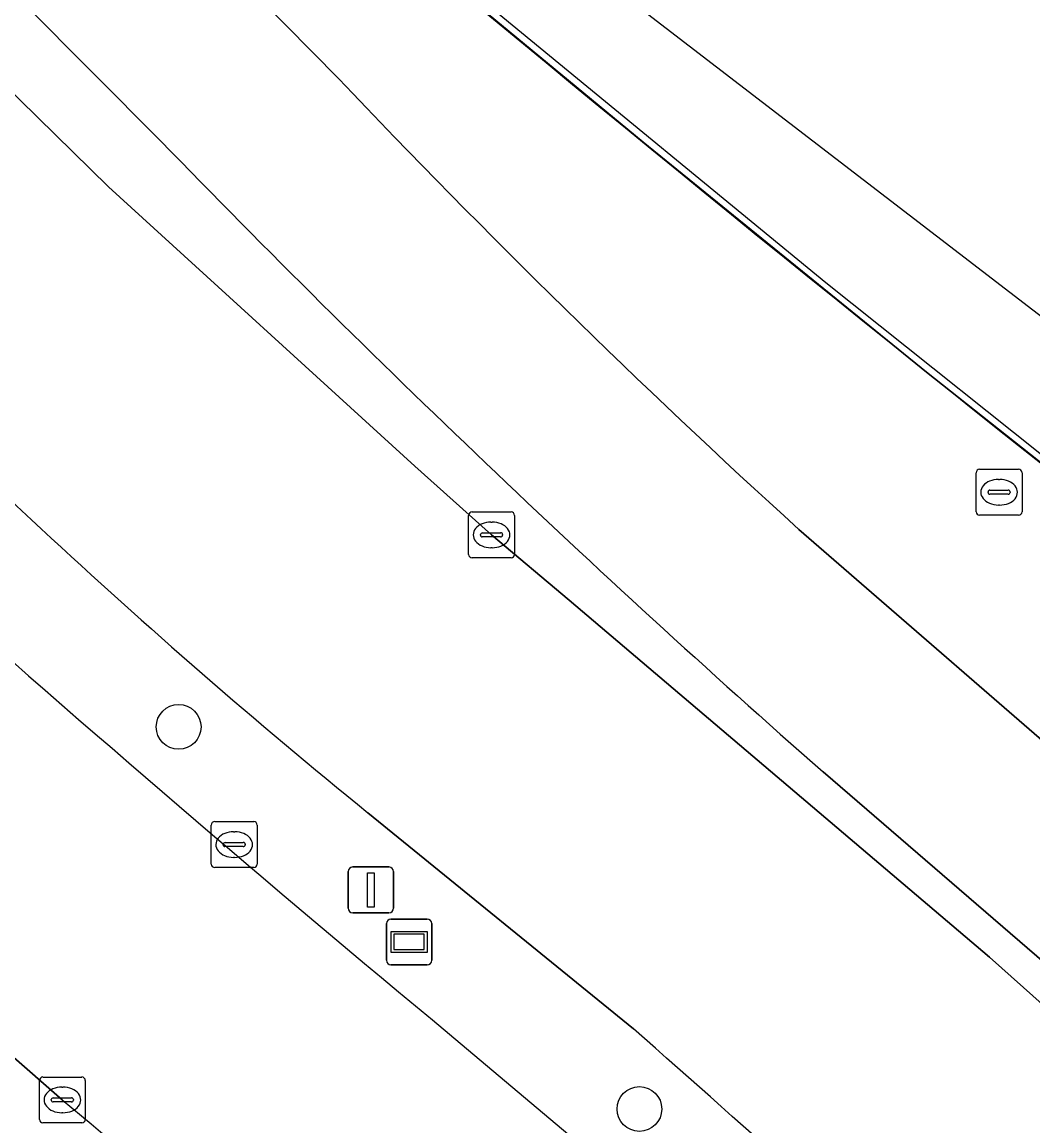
# Model space of a CAD drawing. Extents: x 159716 to 160783, y 383290 to 384031.
# Drawn here: x 160467.93 to 160490.01, y 383809.41 to 383833.51 of the extents above; entities that cross this region are included whole.
import ezdxf

# ---------------------------------------------------------------- set-up
doc = ezdxf.new("R2010")
doc.units = 0
for name, color, linetype in [('IMGEO_Berm_groen', 7, 'Continuous'), ('IMGEO_Boom', 7, 'Continuous'), ('IMGEO_Fietspad_gesloten', 7, 'Continuous'), ('IMGEO_Geluidsscherm', 7, 'Continuous'), ('IMGEO_Groenvoorziening', 7, 'Continuous'), ('IMGEO_Hek', 7, 'Continuous'), ('IMGEO_Kolk', 7, 'Continuous'), ('IMGEO_Lichtmast', 7, 'Continuous'), ('IMGEO_Muur', 7, 'Continuous'), ('IMGEO_OVBaan_gesloten', 7, 'Continuous'), ('IMGEO_Rijbaan_lokaal_gesloten', 7, 'Continuous'), ('IMGEO_Rioolput', 7, 'Continuous'), ('IMGEO_Spoorbaan_halfverhard', 7, 'Continuous'), ('IMGEO_Wegwijzer', 7, 'Continuous')]:
    doc.layers.add(name, color=color, linetype=linetype)

msp = doc.modelspace()

# ---------------------------------------------------------------- linework, layer by layer
at = {"layer": 'IMGEO_Berm_groen'}
for points in [[(160419.877, 383880.211), (160424.394, 383875.853), (160439.015, 383861.717), (160444.207, 383856.699), (160448.866, 383851.484), (160449.608, 383850.636), (160450.346, 383849.83), (160453.278, 383846.745), (160461.762, 383837.892), (160463.166, 383836.445), (160464.774, 383834.863), (160469.824, 383829.916), (160476.512, 383823.816), (160478.186, 383822.316), (160479.882, 383820.892), (160489.062, 383813.093), (160490.746, 383811.585), (160492.088, 383810.291), (160492.69, 383810.875), (160485.425, 383817.141)], [(160470.963, 383830.915), (160461.989, 383839.935), (160428.652, 383872.461), (160425.525, 383875.59)], [(160468.811, 383809.978), (160461.656, 383816.243), (160459.997, 383814.379), (160467.136, 383808.092), (160473.731, 383802.62), (160480.692, 383796.972)]]:
    msp.add_lwpolyline(points, dxfattribs=at)
for centre, radius, start, end in [((160651.39, 384005.875), 251.326, 224.11867, 228.67292), ((160816.113, 384225.258), 541.365, 230.094, 231.94151)]:
    msp.add_arc(centre, radius, start, end, dxfattribs=at)
at = {"layer": 'IMGEO_Boom'}
for centre in [(160471.352, 383818.124), (160481.414, 383809.779)]:
    msp.add_circle(centre, 0.489, dxfattribs=at)
at = {"layer": 'IMGEO_Fietspad_gesloten'}
for points in [[(160425.525, 383875.59), (160428.652, 383872.461), (160461.989, 383839.935), (160470.963, 383830.915)], [(160474.851, 383832.275), (160464.338, 383842.914), (160452.131, 383854.825)], [(160549.773, 383770.471), (160530.377, 383783.268), (160522.554, 383788.926), (160505.983, 383802.836), (160505.532, 383803.161), (160506.18, 383803.982), (160505.409, 383804.652), (160502.584, 383807.101), (160500.217, 383809.153), (160500.001, 383808.849), (160498.628, 383809.821), (160498.578, 383809.773), (160497.473, 383810.931), (160496.341, 383812.062), (160496.411, 383812.131), (160491.535, 383816.276), (160491.732, 383816.508), (160484.897, 383822.434)], [(160485.425, 383817.141), (160492.69, 383810.875), (160492.088, 383810.291), (160492.211, 383810.168), (160492.333, 383810.045), (160495.166, 383807.186), (160495.277, 383807.26)]]:
    msp.add_lwpolyline(points, dxfattribs=at)
for centre, radius, start, end in [((160612.536, 383962.78), 189.707, 223.46644, 227.71476), ((160651.39, 384005.875), 251.326, 224.11867, 228.67292)]:
    msp.add_arc(centre, radius, start, end, dxfattribs=at)
at = {"layer": 'IMGEO_Geluidsscherm'}
msp.add_lwpolyline([(160502.356, 383814.501), (160498.702, 383817.429), (160491.344, 383823.145), (160485.487, 383827.819), (160478.435, 383833.615), (160469.946, 383840.757), (160463.446, 383846.335), (160455.836, 383853.122), (160453.27, 383855.51), (160448.97, 383859.365), (160441.485, 383866.329), (160432.781, 383874.71), (160424.316, 383883.125), (160410.483, 383897.493), (160407.783, 383900.461), (160403.8, 383904.674), (160399.592, 383909.351), (160391.667, 383918.267), (160388.002, 383922.479)], dxfattribs=at)
at = {"layer": 'IMGEO_Groenvoorziening'}
for points in [[(160484.897, 383822.434), (160491.732, 383816.508), (160491.826, 383816.619), (160491.841, 383817.256), (160491.954, 383817.886), (160492.057, 383818.187), (160492.707, 383819.239), (160493.254, 383819.989), (160493.933, 383820.92), (160487.687, 383825.872), (160481.494, 383830.889), (160475.354, 383835.971), (160463.236, 383846.327), (160450.691, 383857.548), (160449.937, 383858.246)], [(160452.131, 383854.825), (160464.338, 383842.914), (160474.851, 383832.275)]]:
    msp.add_lwpolyline(points, dxfattribs=at)
msp.add_arc((160612.536, 383962.78), 189.707, 223.46644, 227.71476, dxfattribs=at)
at = {"layer": 'IMGEO_Hek'}
msp.add_lwpolyline([(160477.266, 383811.415), (160516.737, 383778.18), (160518.757, 383776.546), (160527.273, 383770.722), (160540.189, 383762.239), (160549.364, 383753.153), (160551.156, 383751.328), (160553.313, 383749.943), (160555.02, 383746.805), (160550.358, 383742.024), (160528.999, 383729.033)], dxfattribs=at)
msp.add_arc((160758.669, 384151.16), 441.151, 226.35291, 230.36584, dxfattribs=at)
at = {"layer": 'IMGEO_Kolk'}
for p, q in [((160477.685, 383821.89), (160477.685, 383822.742)), ((160477.76, 383822.816), (160478.612, 383822.816)), ((160478.686, 383822.742), (160478.686, 383821.89)), ((160478.173, 383822.596), (160478.198, 383822.596)), ((160477.944, 383822.31), (160477.944, 383822.322)), ((160478.382, 383822.273), (160477.984, 383822.273)), ((160477.987, 383822.359), (160478.385, 383822.359)), ((160478.428, 383822.322), (160478.428, 383822.31)), ((160478.196, 383822.036), (160478.171, 383822.036)), ((160478.612, 383821.816), (160477.76, 383821.816)), ((160472.065, 383815.128), (160472.065, 383815.98)), ((160472.14, 383816.054), (160472.992, 383816.054)), ((160473.066, 383815.98), (160473.066, 383815.128)), ((160472.553, 383815.834), (160472.578, 383815.834)), ((160472.324, 383815.548), (160472.324, 383815.56)), ((160472.762, 383815.511), (160472.364, 383815.511)), ((160472.367, 383815.597), (160472.765, 383815.597)), ((160472.808, 383815.56), (160472.808, 383815.548)), ((160472.576, 383815.274), (160472.551, 383815.274)), ((160472.992, 383815.054), (160472.14, 383815.054)), ((160468.313, 383809.552), (160468.313, 383810.404)), ((160468.388, 383810.478), (160469.24, 383810.478)), ((160469.314, 383810.404), (160469.314, 383809.552)), ((160468.801, 383810.258), (160468.826, 383810.258)), ((160468.572, 383809.972), (160468.572, 383809.984)), ((160469.01, 383809.935), (160468.612, 383809.935)), ((160468.615, 383810.021), (160469.013, 383810.021)), ((160469.056, 383809.984), (160469.056, 383809.972)), ((160468.824, 383809.698), (160468.799, 383809.698)), ((160469.24, 383809.478), (160468.388, 383809.478))]:
    msp.add_line(p, q, dxfattribs=at)
for points in [[(160477.685, 383821.89), (160477.685, 383822.742)], [(160477.76, 383822.816), (160478.612, 383822.816)], [(160478.686, 383822.742), (160478.686, 383821.89)], [(160478.612, 383821.816), (160477.76, 383821.816)], [(160472.065, 383815.128), (160472.065, 383815.98)], [(160472.14, 383816.054), (160472.992, 383816.054)], [(160473.066, 383815.98), (160473.066, 383815.128)], [(160472.992, 383815.054), (160472.14, 383815.054)], [(160468.313, 383809.552), (160468.313, 383810.404)], [(160468.388, 383810.478), (160469.24, 383810.478)], [(160469.314, 383810.404), (160469.314, 383809.552)], [(160469.24, 383809.478), (160468.388, 383809.478)]]:
    msp.add_lwpolyline(points, dxfattribs=at)
for centre, radius, start, end in [((160477.762, 383822.74), 0.0765, 91.552, 178.448), ((160477.762, 383822.74), 0.0765, 91.552, 178.448), ((160478.61, 383822.74), 0.0765, 1.552, 88.448), ((160478.61, 383822.74), 0.0765, 1.552, 88.448), ((160477.984, 383822.319), 0.0403, 85.8775, 175.7526), ((160477.981, 383822.309), 0.0366, 178.938, 274.7102), ((160478.385, 383822.316), 0.043, 264.8664, 352.4533), ((160478.389, 383822.321), 0.0386, 1.7309, 96.639), ((160477.762, 383821.892), 0.0765, 181.552, 268.448), ((160477.762, 383821.892), 0.0765, 181.552, 268.448), ((160478.61, 383821.892), 0.0765, 271.552, 358.448), ((160478.61, 383821.892), 0.0765, 271.552, 358.448), ((160472.142, 383815.978), 0.0765, 91.552, 178.448), ((160472.142, 383815.978), 0.0765, 91.552, 178.448), ((160472.99, 383815.978), 0.0765, 1.552, 88.448), ((160472.99, 383815.978), 0.0765, 1.552, 88.448), ((160472.364, 383815.557), 0.0403, 85.8775, 175.7526), ((160472.361, 383815.547), 0.0366, 178.938, 274.7102), ((160472.765, 383815.554), 0.043, 264.8664, 352.4533), ((160472.769, 383815.559), 0.0386, 1.7309, 96.639), ((160472.142, 383815.13), 0.0765, 181.552, 268.448), ((160472.142, 383815.13), 0.0765, 181.552, 268.448), ((160472.99, 383815.13), 0.0765, 271.552, 358.448), ((160472.99, 383815.13), 0.0765, 271.552, 358.448), ((160468.39, 383810.402), 0.0765, 91.552, 178.448), ((160468.39, 383810.402), 0.0765, 91.552, 178.448), ((160469.238, 383810.402), 0.0765, 1.552, 88.448), ((160469.238, 383810.402), 0.0765, 1.552, 88.448), ((160468.612, 383809.981), 0.0403, 85.8775, 175.7526), ((160468.609, 383809.971), 0.0366, 178.938, 274.7102), ((160469.013, 383809.978), 0.043, 264.8664, 352.4533), ((160469.017, 383809.983), 0.0386, 1.7309, 96.639), ((160468.39, 383809.554), 0.0765, 181.552, 268.448), ((160468.39, 383809.554), 0.0765, 181.552, 268.448), ((160469.238, 383809.554), 0.0765, 271.552, 358.448), ((160469.238, 383809.554), 0.0765, 271.552, 358.448)]:
    msp.add_arc(centre, radius, start, end, dxfattribs=at)
for centre, major_axis, ratio, start_param, end_param in [((160478.172, 383822.316), (-0.387, 0.002), 0.722429, 4.712389, 7.853982), ((160478.197, 383822.316), (-0.39, 0.002), 0.717154, 1.570796, 4.712389), ((160472.552, 383815.554), (-0.387, 0.002), 0.722429, 4.712389, 7.853982), ((160472.577, 383815.554), (-0.39, 0.002), 0.717154, 1.570796, 4.712389), ((160468.8, 383809.978), (-0.387, 0.002), 0.722429, 4.712389, 7.853982), ((160468.825, 383809.978), (-0.39, 0.002), 0.717154, 1.570796, 4.712389)]:
    msp.add_ellipse(centre, major_axis=major_axis, ratio=ratio, start_param=start_param, end_param=end_param, dxfattribs=at)
at = {"layer": 'IMGEO_Lichtmast'}
for p, q in [((160475.054, 383814.164), (160475.054, 383814.964)), ((160475.054, 383814.964), (160475.054, 383814.164)), ((160475.154, 383815.064), (160475.944, 383815.064)), ((160475.944, 383815.064), (160475.154, 383815.064)), ((160476.044, 383814.964), (160476.044, 383814.164)), ((160476.044, 383814.164), (160476.044, 383814.964)), ((160475.944, 383814.064), (160475.154, 383814.064)), ((160475.154, 383814.064), (160475.944, 383814.064))]:
    msp.add_line(p, q, dxfattribs=at)
msp.add_lwpolyline([(160475.474, 383814.939), (160475.624, 383814.939), (160475.624, 383814.189), (160475.474, 383814.189), (160475.474, 383814.939)], dxfattribs=at)
for centre, start, end in [((160475.154, 383814.964), 90, 180), ((160475.154, 383814.964), 90, 180), ((160475.944, 383814.964), 0, 90), ((160475.944, 383814.964), 360, 90), ((160475.154, 383814.164), 180, 270), ((160475.154, 383814.164), 180, 270), ((160475.944, 383814.164), 270, 0), ((160475.944, 383814.164), 270, 0)]:
    msp.add_arc(centre, 0.1, start, end, dxfattribs=at)
at = {"layer": 'IMGEO_Muur'}
msp.add_arc((160961.941, 384417.623), 758.345, 228.278908, 231.892086, dxfattribs=at)
at = {"layer": 'IMGEO_OVBaan_gesloten'}
for points in [[(160442.045, 383849.87), (160439.534, 383846.462), (160437.532, 383843.745), (160435.572, 383841.086), (160438.143, 383838.588), (160441.287, 383835.482), (160448.269, 383828.644), (160455.436, 383821.896), (160457.962, 383819.575), (160460.381, 383817.392), (160461.656, 383816.243), (160468.811, 383809.978)], [(160481.287, 383811.527), (160475.485, 383816.249)]]:
    msp.add_lwpolyline(points, dxfattribs=at)
for centre, radius, start, end in [((160564.864, 383926.33), 141.797, 223.28923, 230.92533), ((160256.947, 383556.277), 339.825, 45.23623, 48.68772), ((160816.113, 384225.258), 541.365, 230.094, 231.94151)]:
    msp.add_arc(centre, radius, start, end, dxfattribs=at)
at = {"layer": 'IMGEO_Rijbaan_lokaal_gesloten'}
for points in [[(160490.746, 383811.585), (160489.062, 383813.093), (160479.882, 383820.892), (160478.186, 383822.316), (160476.512, 383823.816), (160469.824, 383829.916), (160464.774, 383834.863), (160463.166, 383836.445), (160461.762, 383837.892), (160453.278, 383846.745), (160450.346, 383849.83), (160449.608, 383850.636), (160448.866, 383851.484), (160444.207, 383856.699), (160439.015, 383861.717), (160424.394, 383875.853)], [(160475.485, 383816.249), (160481.287, 383811.527)]]:
    msp.add_lwpolyline(points, dxfattribs=at)
for centre, radius, start, end in [((160564.864, 383926.33), 141.797, 223.28923, 230.92533), ((160256.947, 383556.277), 339.825, 45.23623, 48.68772)]:
    msp.add_arc(centre, radius, start, end, dxfattribs=at)
at = {"layer": 'IMGEO_Rioolput'}
for p, q in [((160488.768, 383822.822), (160488.768, 383823.674)), ((160488.843, 383823.748), (160489.695, 383823.748)), ((160489.769, 383823.674), (160489.769, 383822.822)), ((160489.256, 383823.528), (160489.281, 383823.528)), ((160489.027, 383823.242), (160489.027, 383823.254)), ((160489.465, 383823.205), (160489.067, 383823.205)), ((160489.07, 383823.291), (160489.468, 383823.291)), ((160489.511, 383823.254), (160489.511, 383823.242)), ((160489.279, 383822.968), (160489.254, 383822.968)), ((160489.695, 383822.748), (160488.843, 383822.748))]:
    msp.add_line(p, q, dxfattribs=at)
for points in [[(160488.768, 383822.822), (160488.768, 383823.674)], [(160488.843, 383823.748), (160489.695, 383823.748)], [(160489.769, 383823.674), (160489.769, 383822.822)], [(160489.695, 383822.748), (160488.843, 383822.748)]]:
    msp.add_lwpolyline(points, dxfattribs=at)
for centre, radius, start, end in [((160488.845, 383823.672), 0.0765, 91.552, 178.448), ((160488.845, 383823.672), 0.0765, 91.552, 178.448), ((160489.693, 383823.672), 0.0765, 1.552, 88.448), ((160489.693, 383823.672), 0.0765, 1.552, 88.448), ((160489.067, 383823.251), 0.0403, 85.8775, 175.7526), ((160489.064, 383823.241), 0.0366, 178.938, 274.7102), ((160489.468, 383823.248), 0.043, 264.8664, 352.4533), ((160489.472, 383823.253), 0.0386, 1.7309, 96.639), ((160488.845, 383822.824), 0.0765, 181.552, 268.448), ((160488.845, 383822.824), 0.0765, 181.552, 268.448), ((160489.693, 383822.824), 0.0765, 271.552, 358.448), ((160489.693, 383822.824), 0.0765, 271.552, 358.448)]:
    msp.add_arc(centre, radius, start, end, dxfattribs=at)
for centre, major_axis, ratio, start_param, end_param in [((160489.255, 383823.248), (-0.387, 0.002), 0.722429, 4.712389, 7.853982), ((160489.28, 383823.248), (-0.39, 0.002), 0.717154, 1.570796, 4.712389)]:
    msp.add_ellipse(centre, major_axis=major_axis, ratio=ratio, start_param=start_param, end_param=end_param, dxfattribs=at)
at = {"layer": 'IMGEO_Spoorbaan_halfverhard'}
msp.add_lwpolyline([(160431.407, 383875.842), (160437.764, 383869.67), (160444.192, 383863.572), (160449.937, 383858.246), (160450.691, 383857.548), (160463.236, 383846.327), (160475.354, 383835.971), (160481.494, 383830.889), (160487.687, 383825.872), (160493.933, 383820.92), (160498.941, 383817.059), (160500, 383816.243), (160500.297, 383816.014), (160501.09, 383815.403), (160502.233, 383814.522), (160503.236, 383815.852), (160501.333, 383817.314), (160501.827, 383817.957), (160503.73, 383816.495), (160503.82, 383816.612), (160476.689, 383837.454), (160431.686, 383878.379)], dxfattribs=at)
at = {"layer": 'IMGEO_Wegwijzer'}
for p, q in [((160475.889, 383813.027), (160475.889, 383813.827)), ((160475.889, 383813.827), (160475.889, 383813.027)), ((160475.989, 383813.927), (160476.779, 383813.927)), ((160476.779, 383813.927), (160475.989, 383813.927)), ((160476.879, 383813.827), (160476.879, 383813.027)), ((160476.879, 383813.027), (160476.879, 383813.827)), ((160476.779, 383812.927), (160475.989, 383812.927)), ((160475.989, 383812.927), (160476.779, 383812.927))]:
    msp.add_line(p, q, dxfattribs=at)
for points in [[(160475.99, 383813.659), (160476.778, 383813.659), (160476.778, 383813.195), (160475.99, 383813.195), (160475.99, 383813.659)], [(160476.055, 383813.594), (160476.055, 383813.26), (160476.713, 383813.26), (160476.713, 383813.594), (160476.055, 383813.594)]]:
    msp.add_lwpolyline(points, dxfattribs=at)
for centre, start, end in [((160475.989, 383813.827), 90, 180), ((160475.989, 383813.827), 90, 180), ((160476.779, 383813.827), 0, 90), ((160476.779, 383813.827), 360, 90), ((160475.989, 383813.027), 180, 270), ((160475.989, 383813.027), 180, 270), ((160476.779, 383813.027), 270, 0), ((160476.779, 383813.027), 270, 0)]:
    msp.add_arc(centre, 0.1, start, end, dxfattribs=at)

doc.saveas('drawing.dxf')
